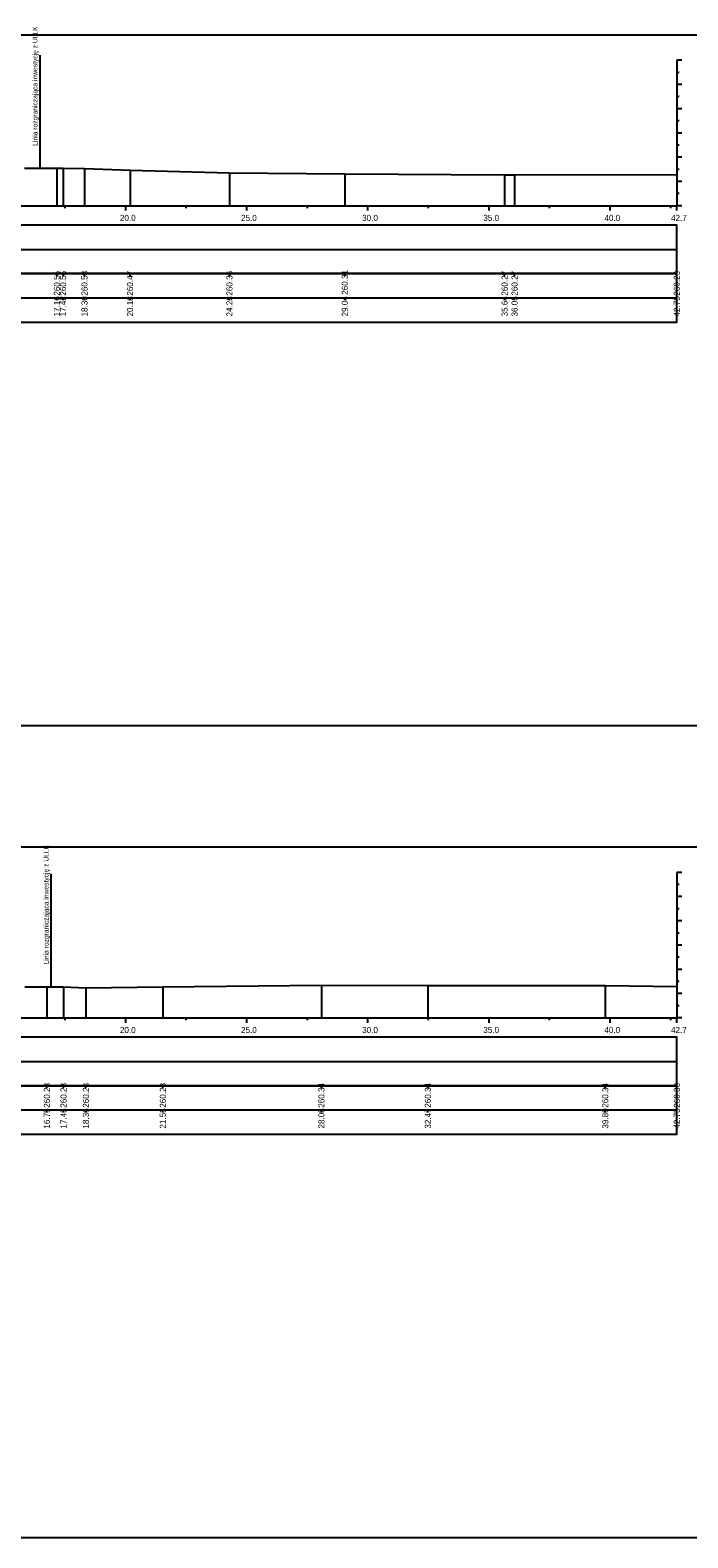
# Model space of a CAD drawing. Extents: x 6516023 to 6560129, y 5513077 to 5529206.
# Drawn here: x 6518183.8 to 6518210.9, y 5514451.2 to 5514513.3 of the extents above; entities that cross this region are included whole.
import ezdxf

# ---------------------------------------------------------------- set-up
doc = ezdxf.new("R2010")
doc.units = 0
for name, color, linetype in [('TOR_PRZEK_P-tabelka istniejace', 7, 'Continuous'), ('TOR_PRZEK_P-tabelka projektowane', 7, 'Continuous'), ('TOR_PRZEK_P-teren istniejacy', 7, 'Continuous'), ('TOR_PRZEK_P-uklad odniesienia', 7, 'Continuous'), ('TOR_PS_T-granica PKP-projektowana', 7, 'Continuous'), ('TOR_RAMKI-ramka+tabelka 1', 7, 'Continuous')]:
    doc.layers.add(name, color=color, linetype=linetype)

msp = doc.modelspace()

# ---------------------------------------------------------------- linework, layer by layer
at = {"layer": 'TOR_PRZEK_P-tabelka istniejace'}
for p, q in [((6518184.872, 5514503.206), (6518184.872, 5514503.306)), ((6518185.129, 5514503.206), (6518185.129, 5514503.306)), ((6518186.012, 5514503.206), (6518186.012, 5514503.306)), ((6518187.892, 5514503.206), (6518187.892, 5514503.306)), ((6518191.996, 5514503.206), (6518191.996, 5514503.306)), ((6518196.757, 5514503.206), (6518196.757, 5514503.306)), ((6518203.353, 5514503.206), (6518203.353, 5514503.306)), ((6518203.765, 5514503.206), (6518203.765, 5514503.306)), ((6518210.463, 5514503.206), (6518210.463, 5514503.306)), ((6518106.663, 5514502.306), (6518210.463, 5514502.306)), ((6518184.872, 5514502.206), (6518184.872, 5514502.306)), ((6518185.129, 5514502.206), (6518185.129, 5514502.306)), ((6518186.012, 5514502.206), (6518186.012, 5514502.306)), ((6518187.892, 5514502.206), (6518187.892, 5514502.306)), ((6518191.996, 5514502.206), (6518191.996, 5514502.306)), ((6518196.757, 5514502.206), (6518196.757, 5514502.306)), ((6518203.353, 5514502.206), (6518203.353, 5514502.306)), ((6518203.765, 5514502.206), (6518203.765, 5514502.306)), ((6518210.463, 5514502.206), (6518210.463, 5514502.306)), ((6518184.459, 5514469.706), (6518184.459, 5514469.806)), ((6518185.146, 5514469.706), (6518185.146, 5514469.806)), ((6518186.07, 5514469.706), (6518186.07, 5514469.806)), ((6518189.247, 5514469.706), (6518189.247, 5514469.806)), ((6518195.792, 5514469.706), (6518195.792, 5514469.806)), ((6518200.186, 5514469.706), (6518200.186, 5514469.806)), ((6518207.509, 5514469.706), (6518207.509, 5514469.806)), ((6518210.463, 5514469.706), (6518210.463, 5514469.806)), ((6518106.663, 5514468.806), (6518210.463, 5514468.806)), ((6518184.459, 5514468.706), (6518184.459, 5514468.806)), ((6518185.146, 5514468.706), (6518185.146, 5514468.806)), ((6518186.07, 5514468.706), (6518186.07, 5514468.806)), ((6518189.247, 5514468.706), (6518189.247, 5514468.806)), ((6518195.792, 5514468.706), (6518195.792, 5514468.806)), ((6518200.186, 5514468.706), (6518200.186, 5514468.806)), ((6518207.509, 5514468.706), (6518207.509, 5514468.806)), ((6518210.463, 5514468.706), (6518210.463, 5514468.806))]:
    msp.add_line(p, q, dxfattribs=at)
for points in [[(6518184.872, 5514507.659), (6518184.872, 5514506.306), (6518184.872, 5514506.176), (6518184.872, 5514506.106)], [(6518185.129, 5514507.659), (6518185.129, 5514506.306), (6518185.129, 5514506.176), (6518185.129, 5514506.106)], [(6518186.012, 5514507.639), (6518186.012, 5514506.306), (6518186.012, 5514506.176), (6518186.012, 5514506.106)], [(6518187.892, 5514507.58), (6518187.892, 5514506.306), (6518187.892, 5514506.176), (6518187.892, 5514506.106)], [(6518191.996, 5514507.468), (6518191.996, 5514506.306), (6518191.996, 5514506.176), (6518191.996, 5514506.106)], [(6518196.757, 5514507.416), (6518196.757, 5514506.306), (6518196.757, 5514506.176), (6518196.757, 5514506.106)], [(6518203.353, 5514507.375), (6518203.353, 5514506.306), (6518203.353, 5514506.176), (6518203.353, 5514506.106)], [(6518203.765, 5514507.375), (6518203.765, 5514506.306), (6518203.765, 5514506.176), (6518203.765, 5514506.106)], [(6518210.463, 5514507.398), (6518210.463, 5514506.306), (6518210.463, 5514506.176), (6518210.463, 5514506.106)], [(6518184.459, 5514473.89), (6518184.459, 5514472.806), (6518184.459, 5514472.676), (6518184.459, 5514472.606)], [(6518185.146, 5514473.89), (6518185.146, 5514472.806), (6518185.146, 5514472.676), (6518185.146, 5514472.606)], [(6518186.07, 5514473.84), (6518186.07, 5514472.806), (6518186.07, 5514472.676), (6518186.07, 5514472.606)], [(6518189.247, 5514473.882), (6518189.247, 5514472.806), (6518189.247, 5514472.676), (6518189.247, 5514472.606)], [(6518195.792, 5514473.948), (6518195.792, 5514472.806), (6518195.792, 5514472.676), (6518195.792, 5514472.606)], [(6518200.186, 5514473.945), (6518200.186, 5514472.806), (6518200.186, 5514472.676), (6518200.186, 5514472.606)], [(6518207.509, 5514473.946), (6518207.509, 5514472.806), (6518207.509, 5514472.676), (6518207.509, 5514472.606)], [(6518210.463, 5514473.904), (6518210.463, 5514472.806), (6518210.463, 5514472.676), (6518210.463, 5514472.606)]]:
    msp.add_lwpolyline(points, dxfattribs=at)
for points in [[(6518106.663, 5514503.306), (6518106.663, 5514501.306), (6518210.463, 5514501.306), (6518210.463, 5514503.306)], [(6518106.663, 5514469.806), (6518106.663, 5514467.806), (6518210.463, 5514467.806), (6518210.463, 5514469.806)]]:
    msp.add_lwpolyline(points, close=True, dxfattribs=at)
at = {"layer": 'TOR_PRZEK_P-tabelka projektowane'}
for p, q in [((6518106.663, 5514504.306), (6518210.463, 5514504.306)), ((6518106.663, 5514470.806), (6518210.463, 5514470.806))]:
    msp.add_line(p, q, dxfattribs=at)
for points in [[(6518106.663, 5514505.306), (6518106.663, 5514503.306), (6518210.463, 5514503.306), (6518210.463, 5514505.306)], [(6518106.663, 5514471.806), (6518106.663, 5514469.806), (6518210.463, 5514469.806), (6518210.463, 5514471.806)]]:
    msp.add_lwpolyline(points, close=True, dxfattribs=at)
at = {"layer": 'TOR_PRZEK_P-teren istniejacy'}
for points in [[(6518183.532, 5514507.659), (6518184.872, 5514507.659), (6518185.129, 5514507.659), (6518186.012, 5514507.639), (6518187.892, 5514507.58), (6518191.996, 5514507.468), (6518196.757, 5514507.416), (6518203.353, 5514507.375), (6518203.765, 5514507.375), (6518210.463, 5514507.398)], [(6518183.55, 5514473.89), (6518184.459, 5514473.89), (6518185.146, 5514473.89), (6518186.07, 5514473.84), (6518189.247, 5514473.882), (6518195.792, 5514473.948), (6518200.186, 5514473.945), (6518207.509, 5514473.946), (6518210.463, 5514473.904)]]:
    msp.add_lwpolyline(points, dxfattribs=at)
at = {"layer": 'TOR_PRZEK_P-uklad odniesienia'}
for p, q in [((6518210.463, 5514512.106), (6518210.463, 5514506.106)), ((6518210.663, 5514512.106), (6518210.463, 5514512.106)), ((6518210.563, 5514511.606), (6518210.463, 5514511.606)), ((6518210.663, 5514511.106), (6518210.463, 5514511.106)), ((6518210.563, 5514510.606), (6518210.463, 5514510.606)), ((6518210.663, 5514510.106), (6518210.463, 5514510.106)), ((6518210.563, 5514509.606), (6518210.463, 5514509.606)), ((6518210.663, 5514509.106), (6518210.463, 5514509.106)), ((6518210.563, 5514508.606), (6518210.463, 5514508.606)), ((6518210.663, 5514508.106), (6518210.463, 5514508.106)), ((6518210.563, 5514507.606), (6518210.463, 5514507.606)), ((6518210.663, 5514507.106), (6518210.463, 5514507.106)), ((6518210.563, 5514506.606), (6518210.463, 5514506.606)), ((6518110.463, 5514506.106), (6518210.463, 5514506.106)), ((6518185.213, 5514506.006), (6518185.213, 5514506.106)), ((6518187.713, 5514505.906), (6518187.713, 5514506.106)), ((6518190.213, 5514506.006), (6518190.213, 5514506.106)), ((6518192.713, 5514505.906), (6518192.713, 5514506.106)), ((6518195.213, 5514506.006), (6518195.213, 5514506.106)), ((6518197.713, 5514505.906), (6518197.713, 5514506.106)), ((6518200.213, 5514506.006), (6518200.213, 5514506.106)), ((6518202.713, 5514505.906), (6518202.713, 5514506.106)), ((6518205.213, 5514506.006), (6518205.213, 5514506.106)), ((6518207.713, 5514505.906), (6518207.713, 5514506.106)), ((6518210.213, 5514506.006), (6518210.213, 5514506.106)), ((6518210.463, 5514505.906), (6518210.463, 5514506.106)), ((6518210.663, 5514506.106), (6518210.463, 5514506.106)), ((6518210.463, 5514478.606), (6518210.463, 5514472.606)), ((6518210.663, 5514478.606), (6518210.463, 5514478.606)), ((6518210.563, 5514478.106), (6518210.463, 5514478.106)), ((6518210.663, 5514477.606), (6518210.463, 5514477.606)), ((6518210.563, 5514477.106), (6518210.463, 5514477.106)), ((6518210.663, 5514476.606), (6518210.463, 5514476.606)), ((6518210.563, 5514476.106), (6518210.463, 5514476.106)), ((6518210.663, 5514475.606), (6518210.463, 5514475.606)), ((6518210.563, 5514475.106), (6518210.463, 5514475.106)), ((6518210.663, 5514474.606), (6518210.463, 5514474.606)), ((6518210.563, 5514474.106), (6518210.463, 5514474.106)), ((6518210.663, 5514473.606), (6518210.463, 5514473.606)), ((6518210.563, 5514473.106), (6518210.463, 5514473.106)), ((6518110.463, 5514472.606), (6518210.463, 5514472.606)), ((6518185.213, 5514472.506), (6518185.213, 5514472.606)), ((6518187.713, 5514472.406), (6518187.713, 5514472.606)), ((6518190.213, 5514472.506), (6518190.213, 5514472.606)), ((6518192.713, 5514472.406), (6518192.713, 5514472.606)), ((6518195.213, 5514472.506), (6518195.213, 5514472.606)), ((6518197.713, 5514472.406), (6518197.713, 5514472.606)), ((6518200.213, 5514472.506), (6518200.213, 5514472.606)), ((6518202.713, 5514472.406), (6518202.713, 5514472.606)), ((6518205.213, 5514472.506), (6518205.213, 5514472.606)), ((6518207.713, 5514472.406), (6518207.713, 5514472.606)), ((6518210.213, 5514472.506), (6518210.213, 5514472.606)), ((6518210.463, 5514472.406), (6518210.463, 5514472.606)), ((6518210.663, 5514472.606), (6518210.463, 5514472.606))]:
    msp.add_line(p, q, dxfattribs=at)
at = {"layer": 'TOR_PS_T-granica PKP-projektowana'}
for p, q in [((6518184.183, 5514507.659), (6518184.183, 5514512.317)), ((6518184.64, 5514473.89), (6518184.64, 5514478.548))]:
    msp.add_line(p, q, dxfattribs=at)
at = {"layer": 'TOR_RAMKI-ramka+tabelka 1'}
for points in [[(6517997.013, 5514513.156), (6518244.513, 5514513.156), (6518244.513, 5514484.656), (6517997.013, 5514484.656)], [(6517997.013, 5514479.656), (6518244.513, 5514479.656), (6518244.513, 5514451.156), (6517997.013, 5514451.156)]]:
    msp.add_lwpolyline(points, close=True, dxfattribs=at)

# ---------------------------------------------------------------- texts
at = {"layer": 'TOR_PRZEK_P-tabelka istniejace'}
for s, p in [('260.31', (6518196.882, 5514502.433)), ('260.55', (6518184.997, 5514502.397)), ('260.55', (6518185.254, 5514502.397)), ('260.53', (6518186.137, 5514502.398)), ('260.47', (6518188.017, 5514502.398)), ('260.36', (6518192.121, 5514502.398)), ('260.27', (6518203.478, 5514502.398)), ('260.27', (6518203.89, 5514502.398)), ('260.29', (6518210.588, 5514502.398)), ('17.16', (6518184.997, 5514501.538)), ('17.42', (6518185.254, 5514501.54)), ('18.30', (6518186.137, 5514501.538)), ('20.18', (6518188.017, 5514501.538)), ('24.28', (6518192.121, 5514501.538)), ('29.04', (6518196.882, 5514501.539)), ('35.64', (6518203.478, 5514501.539)), ('36.05', (6518203.89, 5514501.537)), ('42.75', (6518210.588, 5514501.537)), ('260.28', (6518184.584, 5514468.898)), ('260.28', (6518185.271, 5514468.898)), ('260.23', (6518186.195, 5514468.898)), ('260.28', (6518189.372, 5514468.898)), ('260.34', (6518195.917, 5514468.899)), ('260.34', (6518200.311, 5514468.899)), ('260.34', (6518207.634, 5514468.899)), ('260.30', (6518210.588, 5514468.898)), ('16.75', (6518184.584, 5514468.037)), ('17.43', (6518185.271, 5514468.038)), ('18.36', (6518186.195, 5514468.038)), ('21.53', (6518189.372, 5514468.038)), ('28.08', (6518195.917, 5514468.038)), ('32.47', (6518200.311, 5514468.038)), ('39.80', (6518207.634, 5514468.038)), ('42.75', (6518210.588, 5514468.037))]:
    msp.add_text(s, height=0.25, rotation=90, dxfattribs=at).set_placement(p)
at = {"layer": 'TOR_PRZEK_P-uklad odniesienia'}
for s, p in [('20.0', (6518187.474, 5514505.481)), ('25.0', (6518192.474, 5514505.481)), ('30.0', (6518197.474, 5514505.481)), ('35.0', (6518202.474, 5514505.481)), ('40.0', (6518207.474, 5514505.481)), ('42.7', (6518210.224, 5514505.481)), ('20.0', (6518187.474, 5514471.981)), ('25.0', (6518192.474, 5514471.981)), ('30.0', (6518197.474, 5514471.981)), ('35.0', (6518202.474, 5514471.981)), ('40.0', (6518207.474, 5514471.981)), ('42.7', (6518210.224, 5514471.981))]:
    msp.add_text(s, height=0.25, dxfattribs=at).set_placement(p)
at = {"layer": 'TOR_PS_T-granica PKP-projektowana'}
for p in [(6518184.073, 5514508.581), (6518184.53, 5514474.812)]:
    msp.add_text('Linia rozgraniczająca inwestycję z ULLK', height=0.2, rotation=90.0511, dxfattribs=at).set_placement(p)

doc.saveas('drawing.dxf')
